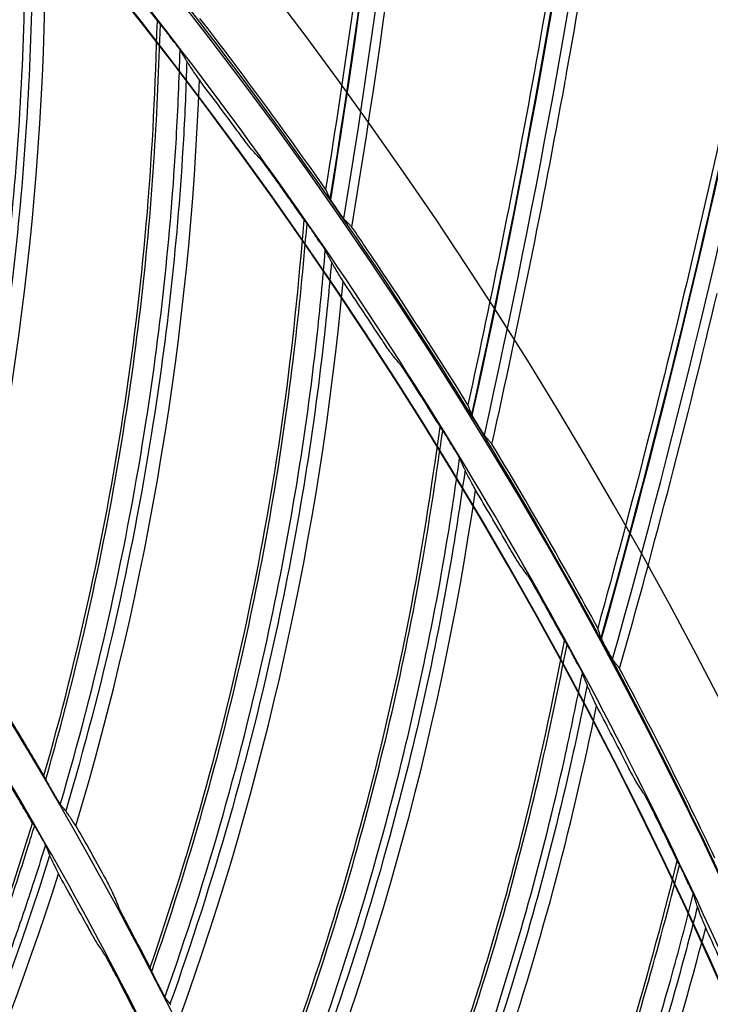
# Model space of a CAD drawing. Header units: centimetres. Extents: x 8435 to 34224, y 15581 to 23928.
# Tile 1031 of 1056: x 14733.53 to 14737.9, y 23899.91 to 23906.13. Entities that reach past the tile are written whole.
import ezdxf

# ---------------------------------------------------------------- set-up
doc = ezdxf.new("R2010")
doc.units = ezdxf.units.CM
doc.header["$LTSCALE"] = 0.2
doc.layers.add('1', color=7, linetype='Continuous', true_color=0xffffff)

# ---------------------------------------------------------------- blocks, each defined once
blk = doc.blocks.new('A$C992146fe')
at = {"layer": '1', "color": 0, "linetype": 'Continuous', "extrusion": (0, 0, -1)}
for radius in [59.146, 58.16, 57.606, 57.6]:
    blk.add_circle((-566.677, 326.301), radius, dxfattribs=at)
blk.add_arc((-566.657, 326.301), 65.216, 109.16485, 156.05151, dxfattribs=at)
at = {"layer": '1', "color": 0, "linetype": 'Continuous'}
for centre, radius, start, end in [((500.13, 378.133), 115.75, 350.79641, 355.40484), ((500.13, 378.133), 115.759, 350.79137, 355.40124), ((500.13, 378.133), 115.962, 350.68758, 355.30304), ((503.141, 381.782), 115.75, 347.58209, 352.19055), ((503.141, 381.782), 115.759, 347.57706, 352.18696), ((503.141, 381.782), 115.962, 347.47329, 352.08876), ((506.351, 385.256), 115.75, 344.36778, 348.97627), ((506.351, 385.256), 115.759, 344.36274, 348.97267), ((506.351, 385.256), 115.962, 344.25898, 348.87447)]:
    blk.add_arc(centre, radius, start, end, dxfattribs=at)
for centre, major_axis, ratio, start_param, end_param in [((566.707, 326.186), (-26.015, 59.775), 0.999998, 4.720221, 4.947093), ((566.642, 326.335), (-25.856, 59.409), 1, 4.703736, 4.94488)]:
    blk.add_ellipse(centre, major_axis=major_axis, ratio=ratio, start_param=start_param, end_param=end_param, dxfattribs=at)
for points, knots in [([(624.857, 326.301), (624.857, 328.223), (624.762, 330.138), (624.383, 333.958), (624.098, 335.86), (622.977, 341.462), (621.873, 345.087), (619.685, 350.361), (618.862, 352.1), (617.053, 355.475), (616.072, 357.106), (612.907, 361.834), (610.5, 364.768), (606.433, 368.83), (605.008, 370.119), (602.065, 372.53), (600.541, 373.658), (597.389, 375.762), (595.761, 376.737), (592.4, 378.533), (590.656, 379.357), (585.357, 381.547), (581.728, 382.644), (574.279, 384.124), (570.423, 384.503), (562.822, 384.498), (559.05, 384.127), (553.436, 383.011), (551.564, 382.542), (547.912, 381.432), (546.124, 380.791), (540.872, 378.614), (537.512, 376.823), (531.127, 372.556), (528.194, 370.144), (524.172, 366.123), (522.894, 364.715), (520.468, 361.762), (519.32, 360.213), (516.144, 355.459), (514.358, 352.117), (512.171, 346.846), (511.523, 345.038), (510.409, 341.37), (509.947, 339.523), (508.836, 333.94), (508.46, 330.166), (508.456, 324.423), (508.55, 322.501), (508.923, 318.712), (509.201, 316.836), (509.938, 313.119), (510.397, 311.278), (511.5, 307.633), (512.147, 305.818), (514.341, 300.515), (516.129, 297.171), (519.287, 292.434), (520.42, 290.902), (522.851, 287.935), (524.139, 286.513), (528.17, 282.478), (531.097, 280.071), (535.849, 276.887), (537.503, 275.893), (540.87, 274.09), (542.588, 273.277), (547.839, 271.097), (551.472, 269.985), (559.009, 268.478), (562.79, 268.106), (568.476, 268.098), (570.374, 268.188), (574.175, 268.557), (576.084, 268.838), (581.697, 269.948), (585.325, 271.045), (590.597, 273.218), (592.332, 274.034), (595.718, 275.839), (597.353, 276.817), (602.091, 279.975), (605.028, 282.374), (609.092, 286.424), (610.388, 287.85), (612.809, 290.791), (613.941, 292.314), (616.051, 295.461), (617.029, 297.086), (618.83, 300.439), (619.656, 302.175), (621.864, 307.483), (622.973, 311.125), (624.099, 316.741), (624.384, 318.646), (624.762, 322.463), (624.857, 324.379), (624.857, 326.301)], [0, 0, 0, 0, 0.015625, 0.015625, 0.03125, 0.03125, 0.0625, 0.0625, 0.078125, 0.078125, 0.09375, 0.09375, 0.125, 0.125, 0.140625, 0.140625, 0.15625, 0.15625, 0.171875, 0.171875, 0.1875, 0.1875, 0.21875, 0.21875, 0.25, 0.25, 0.28125, 0.28125, 0.296875, 0.296875, 0.3125, 0.3125, 0.34375, 0.34375, 0.375, 0.375, 0.390625, 0.390625, 0.40625, 0.40625, 0.4375, 0.4375, 0.453125, 0.453125, 0.46875, 0.46875, 0.5, 0.5, 0.515625, 0.515625, 0.53125, 0.53125, 0.546875, 0.546875, 0.5625, 0.5625, 0.59375, 0.59375, 0.609375, 0.609375, 0.625, 0.625, 0.65625, 0.65625, 0.671875, 0.671875, 0.6875, 0.6875, 0.71875, 0.71875, 0.75, 0.75, 0.765625, 0.765625, 0.78125, 0.78125, 0.8125, 0.8125, 0.828125, 0.828125, 0.84375, 0.84375, 0.875, 0.875, 0.890625, 0.890625, 0.90625, 0.90625, 0.921875, 0.921875, 0.9375, 0.9375, 0.96875, 0.96875, 0.984375, 0.984375, 1, 1, 1, 1]), ([(624.457, 326.301), (624.457, 324.392), (624.363, 322.49), (623.987, 318.698), (623.704, 316.807), (622.586, 311.229), (621.485, 307.612), (619.292, 302.341), (618.472, 300.616), (616.683, 297.287), (615.712, 295.673), (613.616, 292.547), (612.491, 291.035), (610.088, 288.114), (608.801, 286.698), (604.764, 282.676), (601.848, 280.293), (597.142, 277.157), (595.518, 276.185), (592.155, 274.394), (590.433, 273.583), (585.196, 271.424), (581.593, 270.335), (576.02, 269.233), (574.124, 268.954), (570.349, 268.587), (568.464, 268.498), (562.817, 268.506), (559.061, 268.875), (551.576, 270.373), (547.969, 271.476), (542.753, 273.642), (541.048, 274.449), (537.703, 276.24), (536.061, 277.227), (531.341, 280.388), (528.434, 282.779), (524.431, 286.787), (523.152, 288.199), (520.738, 291.145), (519.613, 292.667), (516.476, 297.371), (514.701, 300.693), (512.522, 305.959), (511.879, 307.761), (510.784, 311.382), (510.328, 313.21), (509.596, 316.901), (509.32, 318.764), (508.95, 322.527), (508.856, 324.436), (508.86, 330.139), (509.234, 333.888), (510.337, 339.432), (510.796, 341.267), (511.902, 344.909), (512.546, 346.705), (514.717, 351.939), (516.491, 355.258), (519.645, 359.98), (520.786, 361.518), (523.195, 364.451), (524.464, 365.849), (528.459, 369.842), (531.371, 372.238), (537.713, 376.476), (541.049, 378.255), (546.265, 380.417), (548.041, 381.053), (551.667, 382.155), (553.527, 382.621), (559.102, 383.73), (562.848, 384.098), (570.397, 384.103), (574.227, 383.727), (581.624, 382.256), (585.229, 381.167), (590.491, 378.992), (592.223, 378.174), (595.561, 376.39), (597.178, 375.422), (600.308, 373.333), (601.822, 372.212), (604.745, 369.818), (606.16, 368.538), (610.199, 364.503), (612.589, 361.59), (615.733, 356.894), (616.707, 355.275), (618.503, 351.923), (619.321, 350.195), (621.494, 344.958), (622.59, 341.358), (623.704, 335.794), (623.987, 333.905), (624.363, 330.112), (624.457, 328.209), (624.457, 326.301)], [0, 0, 0, 0, 0.015625, 0.015625, 0.03125, 0.03125, 0.0625, 0.0625, 0.078125, 0.078125, 0.09375, 0.09375, 0.109375, 0.109375, 0.125, 0.125, 0.15625, 0.15625, 0.171875, 0.171875, 0.1875, 0.1875, 0.21875, 0.21875, 0.234375, 0.234375, 0.25, 0.25, 0.28125, 0.28125, 0.3125, 0.3125, 0.328125, 0.328125, 0.34375, 0.34375, 0.375, 0.375, 0.390625, 0.390625, 0.40625, 0.40625, 0.4375, 0.4375, 0.453125, 0.453125, 0.46875, 0.46875, 0.484375, 0.484375, 0.5, 0.5, 0.53125, 0.53125, 0.546875, 0.546875, 0.5625, 0.5625, 0.59375, 0.59375, 0.609375, 0.609375, 0.625, 0.625, 0.65625, 0.65625, 0.6875, 0.6875, 0.703125, 0.703125, 0.71875, 0.71875, 0.75, 0.75, 0.78125, 0.78125, 0.8125, 0.8125, 0.828125, 0.828125, 0.84375, 0.84375, 0.859375, 0.859375, 0.875, 0.875, 0.90625, 0.90625, 0.921875, 0.921875, 0.9375, 0.9375, 0.96875, 0.96875, 0.984375, 0.984375, 1, 1, 1, 1]), ([(617.857, 326.301), (617.857, 329.683), (617.525, 333.009), (616.55, 337.917), (616.145, 339.539), (615.17, 342.756), (614.598, 344.354), (612.671, 349.005), (611.098, 351.945), (608.311, 356.12), (607.307, 357.476), (605.166, 360.085), (604.039, 361.327), (600.496, 364.869), (597.918, 366.989), (593.721, 369.796), (592.266, 370.668), (589.31, 372.247), (587.801, 372.961), (584.721, 374.237), (583.15, 374.801), (579.945, 375.775), (578.302, 376.187), (573.346, 377.174), (570.023, 377.499), (565.015, 377.502), (563.341, 377.421), (559.985, 377.092), (558.312, 376.844), (553.387, 375.864), (550.196, 374.898), (545.547, 372.976), (544.012, 372.251), (541.046, 370.666), (539.611, 369.806), (535.449, 367.027), (532.863, 364.911), (528.081, 360.135), (525.958, 357.543), (523.176, 353.385), (522.315, 351.953), (520.729, 348.992), (520.003, 347.457), (518.074, 342.804), (517.105, 339.612), (515.794, 333.053), (515.458, 329.66), (515.456, 322.977), (515.779, 319.657), (516.759, 314.707), (517.17, 313.061), (518.143, 309.851), (518.705, 308.279), (519.979, 305.197), (520.691, 303.688), (522.266, 300.734), (523.134, 299.283), (525.942, 295.075), (528.06, 292.495), (531.597, 288.951), (532.837, 287.824), (535.439, 285.684), (536.799, 284.675), (540.975, 281.881), (543.914, 280.307), (548.557, 278.378), (550.153, 277.804), (553.374, 276.825), (554.997, 276.418), (559.906, 275.438), (563.229, 275.104), (569.981, 275.097), (573.323, 275.427), (578.23, 276.398), (579.851, 276.801), (583.064, 277.772), (584.663, 278.342), (589.322, 280.268), (592.265, 281.838), (597.829, 285.546), (600.467, 287.706), (605.198, 292.43), (607.318, 295.005), (610.125, 299.193), (610.999, 300.648), (612.584, 303.607), (613.299, 305.116), (615.218, 309.736), (616.2, 312.946), (617.525, 319.571), (617.857, 322.918), (617.857, 326.301)], [0, 0, 0, 0, 0.03125, 0.03125, 0.046875, 0.046875, 0.0625, 0.0625, 0.09375, 0.09375, 0.109375, 0.109375, 0.125, 0.125, 0.15625, 0.15625, 0.171875, 0.171875, 0.1875, 0.1875, 0.203125, 0.203125, 0.21875, 0.21875, 0.25, 0.25, 0.265625, 0.265625, 0.28125, 0.28125, 0.3125, 0.3125, 0.328125, 0.328125, 0.34375, 0.34375, 0.375, 0.375, 0.40625, 0.40625, 0.421875, 0.421875, 0.4375, 0.4375, 0.46875, 0.46875, 0.5, 0.5, 0.53125, 0.53125, 0.546875, 0.546875, 0.5625, 0.5625, 0.578125, 0.578125, 0.59375, 0.59375, 0.625, 0.625, 0.640625, 0.640625, 0.65625, 0.65625, 0.6875, 0.6875, 0.703125, 0.703125, 0.71875, 0.71875, 0.75, 0.75, 0.78125, 0.78125, 0.796875, 0.796875, 0.8125, 0.8125, 0.84375, 0.84375, 0.875, 0.875, 0.90625, 0.90625, 0.921875, 0.921875, 0.9375, 0.9375, 0.96875, 0.96875, 1, 1, 1, 1]), ([(617.457, 326.301), (617.457, 322.944), (617.128, 319.623), (615.813, 313.05), (614.839, 309.865), (612.935, 305.282), (612.225, 303.784), (610.653, 300.849), (609.785, 299.405), (607, 295.249), (604.897, 292.694), (600.203, 288.008), (597.585, 285.864), (592.065, 282.186), (589.145, 280.627), (584.523, 278.717), (582.936, 278.151), (579.748, 277.188), (578.139, 276.788), (573.27, 275.824), (569.955, 275.497), (563.256, 275.504), (559.959, 275.836), (555.088, 276.808), (553.477, 277.212), (550.282, 278.183), (548.698, 278.752), (544.092, 280.666), (541.176, 282.228), (537.032, 285), (535.683, 286.001), (533.101, 288.125), (531.871, 289.242), (528.362, 292.759), (526.26, 295.319), (523.474, 299.494), (522.613, 300.934), (521.05, 303.865), (520.344, 305.362), (519.08, 308.42), (518.522, 309.98), (517.557, 313.164), (517.149, 314.798), (516.176, 319.709), (515.856, 323.004), (515.858, 329.634), (516.192, 333.001), (517.492, 339.508), (518.453, 342.675), (520.367, 347.292), (521.088, 348.815), (522.661, 351.752), (523.515, 353.174), (526.276, 357.299), (528.383, 359.87), (533.127, 364.61), (535.693, 366.709), (539.822, 369.466), (541.246, 370.32), (544.189, 371.892), (545.712, 372.611), (550.324, 374.518), (553.491, 375.477), (558.378, 376.449), (560.037, 376.695), (563.367, 377.022), (565.028, 377.102), (569.997, 377.099), (573.293, 376.776), (578.211, 375.798), (579.841, 375.388), (583.021, 374.422), (584.58, 373.863), (587.636, 372.596), (589.134, 371.888), (592.066, 370.321), (593.509, 369.456), (597.674, 366.671), (600.231, 364.568), (603.747, 361.053), (604.865, 359.821), (606.989, 357.232), (607.986, 355.887), (610.751, 351.745), (612.311, 348.827), (614.224, 344.213), (614.791, 342.627), (615.758, 339.436), (616.16, 337.826), (617.128, 332.957), (617.457, 329.657), (617.457, 326.301)], [0, 0, 0, 0, 0.03125, 0.03125, 0.0625, 0.0625, 0.078125, 0.078125, 0.09375, 0.09375, 0.125, 0.125, 0.15625, 0.15625, 0.1875, 0.1875, 0.203125, 0.203125, 0.21875, 0.21875, 0.25, 0.25, 0.28125, 0.28125, 0.296875, 0.296875, 0.3125, 0.3125, 0.34375, 0.34375, 0.359375, 0.359375, 0.375, 0.375, 0.40625, 0.40625, 0.421875, 0.421875, 0.4375, 0.4375, 0.453125, 0.453125, 0.46875, 0.46875, 0.5, 0.5, 0.53125, 0.53125, 0.5625, 0.5625, 0.578125, 0.578125, 0.59375, 0.59375, 0.625, 0.625, 0.65625, 0.65625, 0.671875, 0.671875, 0.6875, 0.6875, 0.71875, 0.71875, 0.734375, 0.734375, 0.75, 0.75, 0.78125, 0.78125, 0.796875, 0.796875, 0.8125, 0.8125, 0.828125, 0.828125, 0.84375, 0.84375, 0.875, 0.875, 0.890625, 0.890625, 0.90625, 0.90625, 0.9375, 0.9375, 0.953125, 0.953125, 0.96875, 0.96875, 1, 1, 1, 1]), ([(610.877, 326.301), (610.877, 323.379), (610.591, 320.505), (609.747, 316.262), (609.397, 314.86), (608.553, 312.078), (608.059, 310.699), (606.394, 306.685), (605.035, 304.143), (602.622, 300.532), (601.751, 299.356), (599.904, 297.108), (598.932, 296.038), (595.873, 292.982), (593.645, 291.15), (590.01, 288.721), (588.758, 287.972), (586.208, 286.611), (584.905, 285.996), (582.244, 284.894), (580.886, 284.407), (578.113, 283.566), (576.69, 283.209), (572.418, 282.361), (569.551, 282.081), (563.777, 282.08), (560.846, 282.369), (555.182, 283.498), (552.425, 284.333), (548.402, 285.998), (547.076, 286.625), (544.52, 287.993), (543.283, 288.736), (539.691, 291.136), (537.448, 292.973), (533.325, 297.097), (531.497, 299.329), (529.094, 302.923), (528.35, 304.163), (526.979, 306.726), (526.353, 308.05), (524.692, 312.063), (523.856, 314.818), (523.008, 319.073), (522.792, 320.519), (522.507, 323.416), (522.437, 324.861), (522.437, 329.185), (522.717, 332.055), (523.567, 336.339), (523.922, 337.756), (524.761, 340.523), (525.248, 341.88), (526.349, 344.541), (526.964, 345.845), (528.328, 348.399), (529.08, 349.657), (531.501, 353.281), (533.33, 355.507), (537.408, 359.591), (539.683, 361.46), (544.486, 364.67), (547.025, 366.03), (551.043, 367.697), (552.423, 368.193), (555.199, 369.035), (556.599, 369.386), (560.836, 370.23), (563.713, 370.519), (569.551, 370.522), (572.422, 370.238), (576.661, 369.398), (578.063, 369.049), (580.843, 368.209), (582.223, 367.716), (586.238, 366.055), (588.779, 364.699), (592.386, 362.294), (593.56, 361.426), (595.813, 359.58), (596.885, 358.608), (599.946, 355.551), (601.778, 353.327), (604.206, 349.702), (604.96, 348.448), (606.325, 345.897), (606.941, 344.595), (608.046, 341.936), (608.534, 340.579), (609.377, 337.811), (609.735, 336.393), (610.591, 332.11), (610.877, 329.222), (610.877, 326.301)], [0, 0, 0, 0, 0.03125, 0.03125, 0.046875, 0.046875, 0.0625, 0.0625, 0.09375, 0.09375, 0.109375, 0.109375, 0.125, 0.125, 0.15625, 0.15625, 0.171875, 0.171875, 0.1875, 0.1875, 0.203125, 0.203125, 0.21875, 0.21875, 0.25, 0.25, 0.28125, 0.28125, 0.3125, 0.3125, 0.328125, 0.328125, 0.34375, 0.34375, 0.375, 0.375, 0.40625, 0.40625, 0.421875, 0.421875, 0.4375, 0.4375, 0.46875, 0.46875, 0.484375, 0.484375, 0.5, 0.5, 0.53125, 0.53125, 0.546875, 0.546875, 0.5625, 0.5625, 0.578125, 0.578125, 0.59375, 0.59375, 0.625, 0.625, 0.65625, 0.65625, 0.6875, 0.6875, 0.703125, 0.703125, 0.71875, 0.71875, 0.75, 0.75, 0.78125, 0.78125, 0.796875, 0.796875, 0.8125, 0.8125, 0.84375, 0.84375, 0.859375, 0.859375, 0.875, 0.875, 0.90625, 0.90625, 0.921875, 0.921875, 0.9375, 0.9375, 0.953125, 0.953125, 0.96875, 0.96875, 1, 1, 1, 1]), ([(609.52, 354.323), (609.892, 355.893), (610.163, 357.486), (610.459, 360.326), (610.527, 361.571), (610.532, 363.187), (610.526, 363.559), (610.518, 363.932)], [0, 0, 0, 0, 0.499334, 0.499334, 0.884684, 0.884684, 1, 1, 1, 1]), ([(610.611, 363.795), (610.618, 363.466), (610.622, 363.137), (610.617, 361.56), (610.55, 360.312), (610.249, 357.448), (609.973, 355.834), (609.593, 354.244)], [0, 0, 0, 0, 0.102537, 0.102537, 0.491056, 0.491056, 1, 1, 1, 1]), ([(610.767, 352.325), (611.209, 353.863), (611.552, 355.434), (611.915, 357.84), (612.009, 358.644), (612.144, 360.253), (612.179, 361.06), (612.203, 361.867)], [0, 0, 0, 0, 0.5, 0.5, 0.75, 0.75, 1, 1, 1, 1]), ([(610.791, 352.277), (611.188, 353.658), (611.506, 355.063), (611.946, 357.713), (612.088, 358.953), (612.201, 360.741), (612.224, 361.283), (612.241, 361.824)], [0, 0, 0, 0, 0.445101, 0.445101, 0.83205, 0.83205, 1, 1, 1, 1]), ([(612.222, 361.848), (612.223, 361.846), (612.226, 361.842), (612.235, 361.832), (612.241, 361.825), (612.257, 361.805), (612.268, 361.791), (612.294, 361.759), (612.309, 361.739), (612.324, 361.72)], [0, 0, 0, 0, 0.152593, 0.152593, 0.344387, 0.344387, 0.635082, 0.635082, 1, 1, 1, 1]), ([(612.412, 361.606), (612.406, 361.614), (612.4, 361.622), (612.38, 361.647), (612.366, 361.665), (612.343, 361.695), (612.333, 361.708), (612.324, 361.72)], [0, 0, 0, 0, 0.203305, 0.203305, 0.674819, 0.674819, 1, 1, 1, 1]), ([(612.412, 361.606), (612.428, 361.586), (612.444, 361.564), (612.466, 361.535), (612.474, 361.525), (612.485, 361.509), (612.49, 361.503), (612.496, 361.494), (612.499, 361.491), (612.5, 361.488), (612.5, 361.488), (612.501, 361.488)], [0, 0, 0, 0, 0.438227, 0.438227, 0.662424, 0.662424, 0.838725, 0.838725, 0.972361, 0.972361, 1, 1, 1, 1]), ([(610.975, 351.962), (611.431, 353.509), (611.787, 355.086), (612.237, 357.905), (612.372, 359.145), (612.465, 360.758), (612.479, 361.13), (612.491, 361.502)], [0, 0, 0, 0, 0.499308, 0.499308, 0.884685, 0.884685, 1, 1, 1, 1]), ([(612.576, 361.361), (612.565, 361.032), (612.552, 360.703), (612.462, 359.128), (612.327, 357.886), (611.871, 355.042), (611.508, 353.446), (611.043, 351.879)], [0, 0, 0, 0, 0.102527, 0.102527, 0.491077, 0.491077, 1, 1, 1, 1]), ([(612.735, 361.122), (612.7, 361.173), (612.668, 361.22), (612.626, 361.283), (612.612, 361.305), (612.593, 361.334), (612.586, 361.344), (612.581, 361.353)], [0, 0, 0, 0, 0.517283, 0.517283, 0.825005, 0.825005, 1, 1, 1, 1]), ([(613.38, 360.261), (613.377, 360.265), (613.371, 360.272), (613.355, 360.293), (613.343, 360.308), (613.312, 360.35), (613.29, 360.378), (613.245, 360.439), (613.22, 360.472), (613.196, 360.506)], [0, 0, 0, 0, 0.161195, 0.161195, 0.36426, 0.36426, 0.672714, 0.672714, 1, 1, 1, 1]), ([(613.505, 360.124), (613.508, 360.12), (613.514, 360.113), (613.53, 360.092), (613.542, 360.076), (613.573, 360.035), (613.594, 360.006), (613.639, 359.944), (613.664, 359.91), (613.688, 359.877)], [0, 0, 0, 0, 0.160719, 0.160719, 0.363369, 0.363369, 0.671898, 0.671898, 1, 1, 1, 1]), ([(614.477, 359.49), (614.464, 359.508), (614.451, 359.528), (614.429, 359.559), (614.42, 359.572), (614.407, 359.592), (614.402, 359.599), (614.395, 359.61), (614.393, 359.614), (614.391, 359.618), (614.39, 359.619), (614.39, 359.619)], [0, 0, 0, 0, 0.35302, 0.35302, 0.610751, 0.610751, 0.793395, 0.793395, 0.932731, 0.932731, 1, 1, 1, 1]), ([(614.496, 359.463), (614.494, 359.465), (614.493, 359.467), (614.49, 359.471), (614.49, 359.472), (614.488, 359.474), (614.487, 359.475), (614.486, 359.477), (614.485, 359.478), (614.483, 359.481), (614.483, 359.482), (614.481, 359.484), (614.48, 359.485), (614.479, 359.487), (614.478, 359.489), (614.477, 359.49)], [0, 0, 0, 0, 0.25, 0.25, 0.375, 0.375, 0.5, 0.5, 0.625, 0.625, 0.75, 0.75, 0.875, 0.875, 1, 1, 1, 1]), ([(614.572, 359.357), (614.571, 359.358), (614.568, 359.361), (614.563, 359.368), (614.559, 359.373), (614.549, 359.387), (614.542, 359.397), (614.524, 359.422), (614.513, 359.438), (614.5, 359.457), (614.498, 359.46), (614.496, 359.463)], [0, 0, 0, 0, 0.166572, 0.166572, 0.331239, 0.331239, 0.583754, 0.583754, 0.937403, 0.937403, 1, 1, 1, 1]), ([(612.112, 349.899), (612.635, 351.411), (613.064, 352.961), (613.556, 355.343), (613.694, 356.141), (613.915, 357.74), (613.994, 358.544), (614.061, 359.349)], [0, 0, 0, 0, 0.5, 0.5, 0.75, 0.75, 1, 1, 1, 1]), ([(614.666, 359.261), (614.658, 359.269), (614.65, 359.277), (614.638, 359.289), (614.634, 359.293), (614.626, 359.301), (614.623, 359.305), (614.615, 359.313), (614.611, 359.317), (614.603, 359.325), (614.599, 359.329), (614.591, 359.337), (614.587, 359.341), (614.579, 359.349), (614.575, 359.353), (614.572, 359.357)], [0, 0, 0, 0, 0.25, 0.25, 0.375, 0.375, 0.5, 0.5, 0.625, 0.625, 0.75, 0.75, 0.875, 0.875, 1, 1, 1, 1]), ([(612.132, 349.85), (612.604, 351.208), (612.997, 352.593), (613.581, 355.215), (613.789, 356.445), (613.999, 358.224), (614.051, 358.764), (614.098, 359.304)], [0, 0, 0, 0, 0.445123, 0.445123, 0.832114, 0.832114, 1, 1, 1, 1]), ([(614.079, 359.328), (614.081, 359.326), (614.084, 359.322), (614.092, 359.312), (614.097, 359.304), (614.112, 359.283), (614.123, 359.269), (614.147, 359.235), (614.161, 359.215), (614.174, 359.195)], [0, 0, 0, 0, 0.152591, 0.152591, 0.344386, 0.344386, 0.635088, 0.635088, 1, 1, 1, 1]), ([(616.133, 357.015), (615.779, 357.584), (615.417, 358.146), (614.92, 358.888), (614.793, 359.075), (614.666, 359.261)], [0, 0, 0, 0, 0.74763, 0.74763, 1, 1, 1, 1]), ([(614.256, 359.076), (614.251, 359.084), (614.245, 359.093), (614.227, 359.119), (614.214, 359.138), (614.192, 359.169), (614.183, 359.182), (614.174, 359.195)], [0, 0, 0, 0, 0.203305, 0.203305, 0.674816, 0.674816, 1, 1, 1, 1]), ([(612.299, 349.525), (612.838, 351.045), (613.28, 352.6), (613.881, 355.391), (614.083, 356.621), (614.263, 358.227), (614.297, 358.597), (614.329, 358.968)], [0, 0, 0, 0, 0.499342, 0.499342, 0.884756, 0.884756, 1, 1, 1, 1]), ([(614.256, 359.076), (614.271, 359.055), (614.286, 359.033), (614.307, 359.002), (614.314, 358.992), (614.324, 358.976), (614.329, 358.969), (614.334, 358.96), (614.336, 358.957), (614.338, 358.954), (614.338, 358.954), (614.338, 358.953)], [0, 0, 0, 0, 0.438207, 0.438207, 0.662412, 0.662412, 0.838716, 0.838716, 0.972361, 0.972361, 1, 1, 1, 1]), ([(614.404, 358.827), (614.392, 358.852), (614.379, 358.876), (614.357, 358.918), (614.348, 358.936), (614.338, 358.953)], [0, 0, 0, 0, 0.574879, 0.574879, 1, 1, 1, 1]), ([(614.407, 358.822), (614.378, 358.495), (614.347, 358.167), (614.172, 356.6), (613.97, 355.367), (613.361, 352.552), (612.912, 350.978), (612.363, 349.439)], [0, 0, 0, 0, 0.102463, 0.102463, 0.491044, 0.491044, 1, 1, 1, 1]), ([(614.553, 358.576), (614.521, 358.628), (614.491, 358.677), (614.452, 358.743), (614.439, 358.765), (614.422, 358.795), (614.416, 358.805), (614.411, 358.815)], [0, 0, 0, 0, 0.51728, 0.51728, 0.825009, 0.825009, 1, 1, 1, 1]), ([(615.15, 357.682), (615.147, 357.685), (615.142, 357.693), (615.127, 357.715), (615.116, 357.73), (615.087, 357.773), (615.067, 357.803), (615.025, 357.867), (615.002, 357.901), (614.979, 357.935)], [0, 0, 0, 0, 0.16123, 0.16123, 0.364317, 0.364317, 0.672738, 0.672738, 1, 1, 1, 1]), ([(615.267, 357.537), (615.27, 357.534), (615.276, 357.526), (615.291, 357.504), (615.301, 357.488), (615.33, 357.445), (615.35, 357.415), (615.392, 357.351), (615.414, 357.316), (615.436, 357.281)], [0, 0, 0, 0, 0.160753, 0.160753, 0.363425, 0.363425, 0.671921, 0.671921, 1, 1, 1, 1]), ([(616.263, 356.756), (616.251, 356.776), (616.239, 356.796), (616.219, 356.828), (616.211, 356.842), (616.199, 356.862), (616.194, 356.87), (616.188, 356.881), (616.186, 356.885), (616.184, 356.889), (616.183, 356.89), (616.183, 356.891)], [0, 0, 0, 0, 0.352955, 0.352955, 0.610692, 0.610692, 0.793358, 0.793358, 0.93272, 0.93272, 1, 1, 1, 1]), ([(613.322, 347.403), (613.927, 348.885), (614.439, 350.409), (615.06, 352.762), (615.24, 353.55), (615.548, 355.136), (615.67, 355.934), (615.781, 356.734)], [0, 0, 0, 0, 0.5, 0.5, 0.75, 0.75, 1, 1, 1, 1]), ([(616.28, 356.728), (616.279, 356.731), (616.277, 356.733), (616.275, 356.736), (616.274, 356.738), (616.273, 356.74), (616.272, 356.741), (616.271, 356.743), (616.27, 356.745), (616.269, 356.747), (616.268, 356.748), (616.266, 356.75), (616.266, 356.751), (616.264, 356.754), (616.264, 356.755), (616.263, 356.756)], [0, 0, 0, 0, 0.25, 0.25, 0.375, 0.375, 0.5, 0.5, 0.625, 0.625, 0.75, 0.75, 0.875, 0.875, 1, 1, 1, 1]), ([(616.35, 356.619), (616.349, 356.62), (616.347, 356.623), (616.342, 356.63), (616.338, 356.635), (616.329, 356.65), (616.323, 356.66), (616.306, 356.686), (616.296, 356.703), (616.284, 356.722), (616.282, 356.725), (616.28, 356.728)], [0, 0, 0, 0, 0.166593, 0.166593, 0.331282, 0.331282, 0.583804, 0.583804, 0.937417, 0.937417, 1, 1, 1, 1]), ([(613.34, 347.353), (613.885, 348.683), (614.353, 350.045), (615.077, 352.632), (615.352, 353.849), (615.658, 355.615), (615.739, 356.15), (615.815, 356.687)], [0, 0, 0, 0, 0.445158, 0.445158, 0.832128, 0.832128, 1, 1, 1, 1]), ([(615.798, 356.712), (615.799, 356.71), (615.802, 356.706), (615.809, 356.695), (615.814, 356.687), (615.828, 356.666), (615.838, 356.651), (615.86, 356.616), (615.873, 356.595), (615.886, 356.574)], [0, 0, 0, 0, 0.152613, 0.152613, 0.344422, 0.344422, 0.635101, 0.635101, 1, 1, 1, 1]), ([(616.438, 356.517), (616.431, 356.525), (616.423, 356.534), (616.412, 356.547), (616.409, 356.551), (616.401, 356.559), (616.398, 356.564), (616.39, 356.572), (616.387, 356.576), (616.379, 356.585), (616.376, 356.589), (616.368, 356.598), (616.364, 356.602), (616.357, 356.61), (616.353, 356.615), (616.35, 356.619)], [0, 0, 0, 0, 0.25, 0.25, 0.375, 0.375, 0.5, 0.5, 0.625, 0.625, 0.75, 0.75, 0.875, 0.875, 1, 1, 1, 1]), ([(615.961, 356.451), (615.956, 356.46), (615.951, 356.468), (615.934, 356.496), (615.922, 356.515), (615.902, 356.548), (615.894, 356.561), (615.886, 356.574)], [0, 0, 0, 0, 0.203298, 0.203298, 0.674818, 0.674818, 1, 1, 1, 1]), ([(615.961, 356.451), (615.975, 356.429), (615.988, 356.406), (616.007, 356.375), (616.014, 356.364), (616.023, 356.347), (616.027, 356.34), (616.033, 356.331), (616.034, 356.328), (616.036, 356.325), (616.036, 356.325), (616.036, 356.324)], [0, 0, 0, 0, 0.438128, 0.438128, 0.662377, 0.662377, 0.838692, 0.838692, 0.972359, 0.972359, 1, 1, 1, 1]), ([(613.489, 347.02), (614.11, 348.509), (614.635, 350.037), (615.387, 352.791), (615.655, 354.009), (615.922, 355.603), (615.976, 355.971), (616.028, 356.339)], [0, 0, 0, 0, 0.499375, 0.499375, 0.884766, 0.884766, 1, 1, 1, 1]), ([(616.095, 356.195), (616.084, 356.22), (616.073, 356.244), (616.053, 356.288), (616.044, 356.306), (616.036, 356.324)], [0, 0, 0, 0, 0.574876, 0.574876, 1, 1, 1, 1]), ([(616.098, 356.19), (616.051, 355.864), (616.002, 355.539), (615.743, 353.983), (615.474, 352.763), (614.714, 349.985), (614.18, 348.437), (613.548, 346.93)], [0, 0, 0, 0, 0.10246, 0.10246, 0.491016, 0.491016, 1, 1, 1, 1]), ([(616.23, 355.936), (616.201, 355.99), (616.174, 356.04), (616.139, 356.107), (616.127, 356.13), (616.111, 356.162), (616.106, 356.172), (616.101, 356.182)], [0, 0, 0, 0, 0.517277, 0.517277, 0.825008, 0.825008, 1, 1, 1, 1]), ([(616.778, 355.01), (616.775, 355.014), (616.77, 355.022), (616.756, 355.044), (616.746, 355.061), (616.72, 355.105), (616.701, 355.136), (616.663, 355.202), (616.642, 355.237), (616.621, 355.273)], [0, 0, 0, 0, 0.161223, 0.161223, 0.364307, 0.364307, 0.672735, 0.672735, 1, 1, 1, 1]), ([(616.887, 354.86), (616.89, 354.856), (616.895, 354.848), (616.909, 354.825), (616.919, 354.809), (616.945, 354.764), (616.963, 354.733), (617.001, 354.667), (617.022, 354.631), (617.042, 354.595)], [0, 0, 0, 0, 0.160745, 0.160745, 0.363412, 0.363412, 0.671914, 0.671914, 1, 1, 1, 1]), ([(614.396, 344.845), (615.08, 346.292), (615.674, 347.787), (616.421, 350.102), (616.644, 350.88), (617.037, 352.446), (617.202, 353.237), (617.357, 354.029)], [0, 0, 0, 0, 0.5, 0.5, 0.75, 0.75, 1, 1, 1, 1]), ([(614.411, 344.794), (615.027, 346.093), (615.568, 347.428), (616.432, 349.972), (616.772, 351.173), (617.173, 352.919), (617.283, 353.449), (617.388, 353.981)], [0, 0, 0, 0, 0.445186, 0.445186, 0.832141, 0.832141, 1, 1, 1, 1]), ([(617.372, 354.007), (617.374, 354.005), (617.376, 354.001), (617.383, 353.99), (617.387, 353.981), (617.4, 353.959), (617.409, 353.943), (617.429, 353.907), (617.441, 353.886), (617.452, 353.865)], [0, 0, 0, 0, 0.152608, 0.152608, 0.344415, 0.344415, 0.6351, 0.6351, 1, 1, 1, 1]), ([(617.892, 353.927), (617.882, 353.947), (617.87, 353.968), (617.853, 354.001), (617.845, 354.015), (617.834, 354.036), (617.83, 354.044), (617.825, 354.056), (617.823, 354.06), (617.821, 354.064), (617.82, 354.065), (617.82, 354.065)], [0, 0, 0, 0, 0.352964, 0.352964, 0.610701, 0.610701, 0.793364, 0.793364, 0.932722, 0.932722, 1, 1, 1, 1]), ([(617.521, 353.738), (617.516, 353.746), (617.512, 353.755), (617.496, 353.784), (617.486, 353.804), (617.467, 353.837), (617.46, 353.851), (617.452, 353.865)], [0, 0, 0, 0, 0.203293, 0.203293, 0.674817, 0.674817, 1, 1, 1, 1]), ([(617.908, 353.898), (617.907, 353.9), (617.905, 353.903), (617.903, 353.906), (617.903, 353.908), (617.902, 353.91), (617.901, 353.911), (617.9, 353.914), (617.899, 353.915), (617.898, 353.917), (617.897, 353.918), (617.896, 353.921), (617.895, 353.922), (617.894, 353.924), (617.893, 353.926), (617.892, 353.927)], [0, 0, 0, 0, 0.25, 0.25, 0.375, 0.375, 0.5, 0.5, 0.625, 0.625, 0.75, 0.75, 0.875, 0.875, 1, 1, 1, 1]), ([(617.971, 353.785), (617.971, 353.786), (617.969, 353.789), (617.964, 353.797), (617.961, 353.802), (617.953, 353.817), (617.947, 353.827), (617.932, 353.854), (617.922, 353.872), (617.911, 353.892), (617.91, 353.895), (617.908, 353.898)], [0, 0, 0, 0, 0.166591, 0.166591, 0.331278, 0.331278, 0.583798, 0.583798, 0.937415, 0.937415, 1, 1, 1, 1]), ([(617.521, 353.738), (617.533, 353.715), (617.546, 353.692), (617.563, 353.659), (617.569, 353.648), (617.578, 353.63), (617.581, 353.623), (617.586, 353.614), (617.588, 353.61), (617.589, 353.608), (617.589, 353.607), (617.589, 353.607)], [0, 0, 0, 0, 0.438139, 0.438139, 0.662382, 0.662382, 0.838695, 0.838695, 0.972359, 0.972359, 1, 1, 1, 1]), ([(618.054, 353.678), (618.047, 353.687), (618.04, 353.696), (618.03, 353.709), (618.027, 353.714), (618.02, 353.723), (618.016, 353.727), (618.009, 353.736), (618.006, 353.74), (617.999, 353.749), (617.996, 353.754), (617.989, 353.763), (617.985, 353.767), (617.978, 353.776), (617.975, 353.78), (617.971, 353.785)], [0, 0, 0, 0, 0.25, 0.25, 0.375, 0.375, 0.5, 0.5, 0.625, 0.625, 0.75, 0.75, 0.875, 0.875, 1, 1, 1, 1]), ([(614.542, 344.454), (615.243, 345.907), (615.85, 347.405), (616.75, 350.114), (617.083, 351.316), (617.436, 352.893), (617.51, 353.257), (617.582, 353.622)], [0, 0, 0, 0, 0.499393, 0.499393, 0.884771, 0.884771, 1, 1, 1, 1]), ([(617.641, 353.474), (617.631, 353.5), (617.621, 353.525), (617.604, 353.569), (617.596, 353.588), (617.589, 353.607)], [0, 0, 0, 0, 0.574877, 0.574877, 1, 1, 1, 1]), ([(617.643, 353.469), (617.579, 353.146), (617.513, 352.824), (617.169, 351.285), (616.835, 350.081), (615.925, 347.349), (615.309, 345.832), (614.596, 344.361)], [0, 0, 0, 0, 0.102435, 0.102435, 0.490986, 0.490986, 1, 1, 1, 1]), ([(617.761, 353.208), (617.735, 353.264), (617.711, 353.316), (617.68, 353.385), (617.669, 353.408), (617.655, 353.44), (617.651, 353.451), (617.647, 353.461)], [0, 0, 0, 0, 0.517278, 0.517278, 0.825008, 0.825008, 1, 1, 1, 1]), ([(610.465, 352.833), (610.443, 352.869), (610.42, 352.906), (610.385, 352.966), (610.37, 352.991), (610.349, 353.028), (610.341, 353.042), (610.331, 353.06), (610.328, 353.065), (610.326, 353.069)], [0, 0, 0, 0, 0.3733, 0.3733, 0.655894, 0.655894, 0.861423, 0.861423, 1, 1, 1, 1]), ([(618.259, 352.254), (618.256, 352.258), (618.252, 352.267), (618.239, 352.29), (618.23, 352.307), (618.206, 352.353), (618.189, 352.384), (618.154, 352.452), (618.135, 352.489), (618.116, 352.525)], [0, 0, 0, 0, 0.16121, 0.16121, 0.364285, 0.364285, 0.672723, 0.672723, 1, 1, 1, 1]), ([(610.852, 352.17), (610.841, 352.188), (610.83, 352.207), (610.812, 352.239), (610.805, 352.252), (610.793, 352.272), (610.789, 352.28), (610.783, 352.291), (610.781, 352.295), (610.78, 352.297)], [0, 0, 0, 0, 0.352207, 0.352207, 0.636429, 0.636429, 0.840726, 0.840726, 1, 1, 1, 1]), ([(610.916, 352.06), (610.909, 352.072), (610.902, 352.084), (610.885, 352.113), (610.875, 352.13), (610.861, 352.155), (610.857, 352.162), (610.852, 352.17)], [0, 0, 0, 0, 0.324869, 0.324869, 0.791172, 0.791172, 1, 1, 1, 1]), ([(610.982, 351.951), (610.981, 351.952), (610.979, 351.955), (610.975, 351.962), (610.972, 351.967), (610.963, 351.98), (610.958, 351.99), (610.944, 352.013), (610.935, 352.027), (610.923, 352.048), (610.92, 352.054), (610.916, 352.06)], [0, 0, 0, 0, 0.16504, 0.16504, 0.328767, 0.328767, 0.558365, 0.558365, 0.871837, 0.871837, 1, 1, 1, 1]), ([(618.359, 352.098), (618.362, 352.094), (618.367, 352.086), (618.379, 352.063), (618.388, 352.046), (618.412, 352), (618.429, 351.968), (618.463, 351.899), (618.482, 351.862), (618.5, 351.825)], [0, 0, 0, 0, 0.160737, 0.160737, 0.363399, 0.363399, 0.671914, 0.671914, 1, 1, 1, 1]), ([(611.039, 351.885), (611.028, 351.897), (611.017, 351.91), (610.998, 351.932), (610.99, 351.942), (610.982, 351.951)], [0, 0, 0, 0, 0.571879, 0.571879, 1, 1, 1, 1]), ([(611.172, 351.69), (611.155, 351.716), (611.139, 351.742), (611.109, 351.786), (611.096, 351.806), (611.072, 351.841), (611.061, 351.856), (611.051, 351.869)], [0, 0, 0, 0, 0.332997, 0.332997, 0.665345, 0.665345, 1, 1, 1, 1]), ([(607.241, 343.888), (607.343, 344.064), (607.444, 344.241), (607.657, 344.621), (607.769, 344.825), (607.988, 345.234), (608.095, 345.439), (608.307, 345.852), (608.411, 346.059), (608.614, 346.476), (608.714, 346.686), (608.91, 347.106), (609.006, 347.317), (609.193, 347.742), (609.285, 347.955), (609.465, 348.382), (609.553, 348.597), (609.724, 349.028), (609.808, 349.244), (609.971, 349.678), (610.051, 349.896), (610.206, 350.333), (610.281, 350.553), (610.428, 350.992), (610.5, 351.213), (610.596, 351.519), (610.622, 351.604), (610.648, 351.689)], [0, 0, 0, 0, 0.071658, 0.071658, 0.153209, 0.153209, 0.23476, 0.23476, 0.316311, 0.316311, 0.397862, 0.397862, 0.479413, 0.479413, 0.560964, 0.560964, 0.642515, 0.642515, 0.724066, 0.724066, 0.805617, 0.805617, 0.887168, 0.887168, 0.968719, 0.968719, 1, 1, 1, 1]), ([(610.637, 351.706), (610.638, 351.705), (610.641, 351.701), (610.647, 351.691), (610.65, 351.685), (610.661, 351.668), (610.668, 351.656), (610.685, 351.628), (610.695, 351.61), (610.706, 351.591), (610.707, 351.588), (610.709, 351.586)], [0, 0, 0, 0, 0.175505, 0.175505, 0.348916, 0.348916, 0.616898, 0.616898, 0.9564, 0.9564, 1, 1, 1, 1]), ([(610.73, 351.548), (610.739, 351.534), (610.747, 351.519), (610.762, 351.492), (610.769, 351.48), (610.779, 351.461), (610.783, 351.454), (610.789, 351.443), (610.791, 351.439), (610.793, 351.436), (610.793, 351.435), (610.793, 351.434)], [0, 0, 0, 0, 0.305327, 0.305327, 0.574496, 0.574496, 0.776316, 0.776316, 0.938955, 0.938955, 1, 1, 1, 1]), ([(610.787, 351.447), (610.744, 351.31), (610.7, 351.172), (610.585, 350.815), (610.511, 350.595), (610.36, 350.156), (610.283, 349.938), (610.123, 349.502), (610.042, 349.285), (609.875, 348.852), (609.789, 348.637), (609.614, 348.207), (609.524, 347.993), (609.34, 347.567), (609.247, 347.355), (609.055, 346.933), (608.957, 346.722), (608.758, 346.303), (608.656, 346.095), (608.449, 345.68), (608.344, 345.473), (608.129, 345.062), (608.019, 344.858), (607.797, 344.451), (607.684, 344.248), (607.494, 343.915), (607.418, 343.785), (607.341, 343.654)], [0, 0, 0, 0, 0.050618, 0.050618, 0.132097, 0.132097, 0.213577, 0.213577, 0.295057, 0.295057, 0.376536, 0.376536, 0.458016, 0.458016, 0.539496, 0.539496, 0.620976, 0.620976, 0.702456, 0.702456, 0.783935, 0.783935, 0.865415, 0.865415, 0.946895, 0.946895, 1, 1, 1, 1]), ([(610.84, 351.316), (610.12, 349.025), (609.179, 346.804), (607.826, 344.315), (607.614, 343.941), (607.396, 343.571)], [0, 0, 0, 0, 0.848445, 0.848445, 1, 1, 1, 1]), ([(610.847, 351.3), (610.859, 351.275), (610.873, 351.244), (610.908, 351.171), (610.929, 351.129), (610.951, 351.083)], [0, 0, 0, 0, 0.496677, 0.496677, 1, 1, 1, 1]), ([(615.33, 342.233), (616.092, 343.641), (616.765, 345.101), (617.637, 347.373), (617.901, 348.137), (618.379, 349.68), (618.587, 350.461), (618.783, 351.244)], [0, 0, 0, 0, 0.5, 0.5, 0.75, 0.75, 1, 1, 1, 1]), ([(615.343, 342.182), (616.028, 343.446), (616.64, 344.749), (617.64, 347.242), (618.045, 348.423), (618.54, 350.145), (618.678, 350.668), (618.812, 351.193)], [0, 0, 0, 0, 0.445197, 0.445197, 0.832164, 0.832164, 1, 1, 1, 1]), ([(618.798, 351.22), (618.799, 351.218), (618.801, 351.214), (618.807, 351.203), (618.812, 351.194), (618.823, 351.171), (618.831, 351.155), (618.849, 351.118), (618.86, 351.096), (618.87, 351.074)], [0, 0, 0, 0, 0.152609, 0.152609, 0.344416, 0.344416, 0.635103, 0.635103, 1, 1, 1, 1]), ([(611.504, 351.097), (611.524, 351.06), (611.545, 351.023), (611.577, 350.962), (611.591, 350.936), (611.61, 350.899), (611.618, 350.884), (611.627, 350.866), (611.63, 350.86), (611.631, 350.856)], [0, 0, 0, 0, 0.369084, 0.369084, 0.653103, 0.653103, 0.859815, 0.859815, 1, 1, 1, 1]), ([(618.932, 350.944), (618.928, 350.952), (618.923, 350.961), (618.91, 350.991), (618.9, 351.011), (618.883, 351.046), (618.877, 351.06), (618.87, 351.074)], [0, 0, 0, 0, 0.203293, 0.203293, 0.674816, 0.674816, 1, 1, 1, 1]), ([(618.932, 350.944), (618.943, 350.92), (618.954, 350.896), (618.97, 350.862), (618.975, 350.851), (618.983, 350.833), (618.986, 350.826), (618.99, 350.816), (618.991, 350.813), (618.992, 350.81), (618.993, 350.809), (618.993, 350.809)], [0, 0, 0, 0, 0.438129, 0.438129, 0.662376, 0.662376, 0.838691, 0.838691, 0.972359, 0.972359, 1, 1, 1, 1]), ([(615.455, 341.835), (616.233, 343.248), (616.92, 344.711), (617.965, 347.367), (618.363, 348.549), (618.801, 350.105), (618.895, 350.464), (618.986, 350.825)], [0, 0, 0, 0, 0.499401, 0.499401, 0.884799, 0.884799, 1, 1, 1, 1]), ([(611.837, 350.422), (611.817, 350.46), (611.797, 350.498), (611.764, 350.56), (611.751, 350.586), (611.732, 350.624), (611.725, 350.638), (611.716, 350.656), (611.713, 350.662), (611.711, 350.666)], [0, 0, 0, 0, 0.373382, 0.373382, 0.655957, 0.655957, 0.861455, 0.861455, 1, 1, 1, 1]), ([(619.039, 350.669), (618.958, 350.35), (618.874, 350.032), (618.448, 348.514), (618.049, 347.329), (616.993, 344.65), (616.295, 343.169), (615.504, 341.739)], [0, 0, 0, 0, 0.102412, 0.102412, 0.490981, 0.490981, 1, 1, 1, 1]), ([(619.143, 350.402), (619.121, 350.456), (619.1, 350.507), (619.066, 350.594), (619.052, 350.631), (619.042, 350.66)], [0, 0, 0, 0, 0.495477, 0.495477, 1, 1, 1, 1]), ([(611.302, 350.448), (611.318, 350.418), (611.334, 350.389), (611.365, 350.334), (611.379, 350.308), (611.401, 350.268), (611.41, 350.253), (611.423, 350.231), (611.428, 350.223), (611.431, 350.219)], [0, 0, 0, 0, 0.298972, 0.298972, 0.590746, 0.590746, 0.804061, 0.804061, 1, 1, 1, 1]), ([(611.653, 349.853), (611.637, 349.882), (611.621, 349.912), (611.591, 349.967), (611.577, 349.994), (611.555, 350.033), (611.547, 350.048), (611.534, 350.07), (611.529, 350.079), (611.526, 350.082)], [0, 0, 0, 0, 0.298849, 0.298849, 0.590855, 0.590855, 0.804255, 0.804255, 1, 1, 1, 1]), ([(612.188, 349.74), (612.178, 349.759), (612.168, 349.778), (612.152, 349.81), (612.145, 349.824), (612.135, 349.845), (612.131, 349.853), (612.126, 349.864), (612.124, 349.868), (612.123, 349.87)], [0, 0, 0, 0, 0.352307, 0.352307, 0.636526, 0.636526, 0.84078, 0.84078, 1, 1, 1, 1]), ([(612.246, 349.626), (612.24, 349.639), (612.233, 349.651), (612.218, 349.681), (612.209, 349.698), (612.196, 349.724), (612.192, 349.732), (612.188, 349.74)], [0, 0, 0, 0, 0.324867, 0.324867, 0.79117, 0.79117, 1, 1, 1, 1]), ([(612.306, 349.514), (612.305, 349.515), (612.303, 349.518), (612.299, 349.525), (612.296, 349.53), (612.289, 349.544), (612.284, 349.554), (612.271, 349.577), (612.263, 349.593), (612.252, 349.614), (612.249, 349.62), (612.246, 349.626)], [0, 0, 0, 0, 0.164999, 0.164999, 0.328685, 0.328685, 0.558269, 0.558269, 0.87179, 0.87179, 1, 1, 1, 1]), ([(612.359, 349.444), (612.349, 349.458), (612.339, 349.471), (612.321, 349.494), (612.313, 349.504), (612.306, 349.514)], [0, 0, 0, 0, 0.571881, 0.571881, 1, 1, 1, 1])]:
    blk.add_open_spline(points, degree=3, knots=knots, dxfattribs=at)
for points in [[(614.666, 359.261), (615.172, 362.334), (615.551, 365.406), (615.808, 368.478)], [(617.748, 366.106), (617.636, 365.286), (617.394, 363.651), (617.118, 362.02), (616.971, 361.207)], [(617.383, 361.207), (617.649, 362.685), (617.887, 364.168), (618.095, 365.656)], [(614.98, 364.349), (614.796, 362.813), (614.58, 361.277), (614.333, 359.741)], [(609.732, 354.062), (610.482, 357.167), (610.839, 360.372), (610.782, 363.566)], [(611.801, 362.374), (611.936, 362.206), (612.07, 362.037), (612.203, 361.867)], [(612.222, 361.848), (612.215, 361.854), (612.209, 361.861), (612.203, 361.867)], [(614.333, 359.741), (613.819, 360.473), (613.289, 361.193), (612.742, 361.901)], [(612.573, 361.365), (612.549, 361.406), (612.525, 361.447), (612.501, 361.488)], [(612.573, 361.365), (612.576, 361.362), (612.578, 361.358), (612.581, 361.353)], [(616.971, 361.207), (616.718, 359.808), (616.439, 358.411), (616.133, 357.015)], [(617.359, 361.074), (617.363, 361.096), (617.371, 361.141), (617.379, 361.185), (617.383, 361.207)], [(619.498, 361.207), (619.415, 360.814), (619.244, 360.028), (619.064, 359.245), (618.972, 358.854)], [(611.172, 351.69), (612.088, 354.746), (612.619, 357.93), (612.735, 361.122)], [(613.196, 360.506), (613.044, 360.712), (612.89, 360.918), (612.735, 361.122)], [(616.438, 356.517), (616.777, 358.034), (617.083, 359.553), (617.359, 361.074)], [(613.505, 360.124), (613.463, 360.17), (613.422, 360.215), (613.38, 360.261)], [(613.688, 359.877), (613.813, 359.701), (613.938, 359.525), (614.061, 359.349)], [(614.39, 359.619), (614.371, 359.66), (614.352, 359.7), (614.333, 359.741)], [(614.079, 359.328), (614.073, 359.335), (614.067, 359.342), (614.061, 359.349)], [(618.972, 358.854), (618.607, 357.296), (618.209, 355.742), (617.777, 354.192)], [(614.404, 358.827), (614.406, 358.823), (614.409, 358.819), (614.411, 358.815)], [(612.481, 349.243), (613.561, 352.244), (614.264, 355.395), (614.553, 358.576)], [(614.979, 357.935), (614.839, 358.15), (614.696, 358.363), (614.553, 358.576)], [(618.054, 353.678), (618.5, 355.255), (618.911, 356.836), (619.287, 358.42)], [(615.267, 357.537), (615.228, 357.585), (615.189, 357.634), (615.15, 357.682)], [(615.436, 357.281), (615.552, 357.099), (615.667, 356.917), (615.781, 356.734)], [(616.183, 356.891), (616.166, 356.932), (616.149, 356.973), (616.133, 357.015)], [(615.798, 356.712), (615.792, 356.719), (615.787, 356.726), (615.781, 356.734)], [(617.777, 354.192), (617.347, 354.98), (616.901, 355.754), (616.438, 356.517)], [(616.095, 356.195), (616.097, 356.191), (616.099, 356.186), (616.101, 356.182)], [(613.656, 346.728), (614.897, 349.666), (615.769, 352.775), (616.23, 355.936)], [(616.621, 355.273), (616.492, 355.495), (616.362, 355.716), (616.23, 355.936)], [(616.887, 354.86), (616.851, 354.91), (616.814, 354.96), (616.778, 355.01)], [(617.042, 354.595), (617.148, 354.407), (617.253, 354.218), (617.357, 354.029)], [(617.82, 354.065), (617.806, 354.108), (617.791, 354.15), (617.777, 354.192)], [(617.372, 354.007), (617.367, 354.014), (617.362, 354.022), (617.357, 354.029)], [(619.26, 351.282), (618.877, 352.09), (618.474, 352.889), (618.054, 353.678)], [(617.641, 353.474), (617.643, 353.47), (617.645, 353.466), (617.647, 353.461)], [(614.693, 344.153), (616.091, 347.02), (617.13, 350.077), (617.761, 353.208)], [(618.116, 352.525), (618, 352.754), (617.881, 352.981), (617.761, 353.208)], [(610.767, 352.325), (610.668, 352.494), (610.567, 352.664), (610.465, 352.833)], [(610.622, 351.726), (610.52, 351.902), (610.416, 352.078), (610.311, 352.254)], [(610.78, 352.297), (610.776, 352.306), (610.772, 352.315), (610.767, 352.325)], [(618.359, 352.098), (618.326, 352.15), (618.292, 352.202), (618.259, 352.254)], [(611.039, 351.885), (611.042, 351.881), (611.047, 351.875), (611.051, 351.869)], [(618.5, 351.825), (618.596, 351.632), (618.69, 351.438), (618.783, 351.244)], [(607.226, 343.932), (608.654, 346.391), (609.794, 349.007), (610.622, 351.726)], [(610.622, 351.726), (610.627, 351.719), (610.632, 351.713), (610.637, 351.706)], [(611.172, 351.69), (611.284, 351.493), (611.395, 351.296), (611.504, 351.097)], [(610.709, 351.586), (610.716, 351.573), (610.723, 351.561), (610.73, 351.548)], [(610.793, 351.434), (610.808, 351.398), (610.822, 351.361), (610.837, 351.325)], [(610.847, 351.3), (610.843, 351.31), (610.839, 351.318), (610.837, 351.325)], [(618.798, 351.22), (618.793, 351.228), (618.788, 351.236), (618.783, 351.244)], [(607.498, 343.375), (608.938, 345.81), (610.094, 348.389), (610.951, 351.083)], [(611.302, 350.448), (611.187, 350.66), (611.07, 350.872), (610.951, 351.083)], [(611.631, 350.856), (611.658, 350.793), (611.685, 350.73), (611.711, 350.666)], [(619.037, 350.674), (619.023, 350.719), (619.008, 350.764), (618.993, 350.809)], [(619.037, 350.674), (619.039, 350.67), (619.04, 350.665), (619.042, 350.66)], [(612.112, 349.899), (612.021, 350.074), (611.93, 350.248), (611.837, 350.422)], [(615.589, 341.526), (617.141, 344.315), (618.343, 347.308), (619.143, 350.402)], [(619.461, 349.701), (619.356, 349.935), (619.251, 350.169), (619.143, 350.402)], [(611.526, 350.082), (611.494, 350.128), (611.462, 350.174), (611.431, 350.219)], [(612.123, 349.87), (612.119, 349.88), (612.116, 349.889), (612.112, 349.899)], [(611.934, 349.308), (611.841, 349.49), (611.748, 349.672), (611.653, 349.853)], [(612.359, 349.444), (612.362, 349.44), (612.366, 349.435), (612.371, 349.428)]]:
    blk.add_open_spline(points, degree=3, dxfattribs=at)

msp = doc.modelspace()

# ---------------------------------------------------------------- block references
at = {"xscale": 0.5, "yscale": 0.5, "zscale": 0.5}
msp.add_blockref('A$C992146fe', (14428.3007, 23725.1883), dxfattribs=at)

doc.saveas('drawing.dxf')
